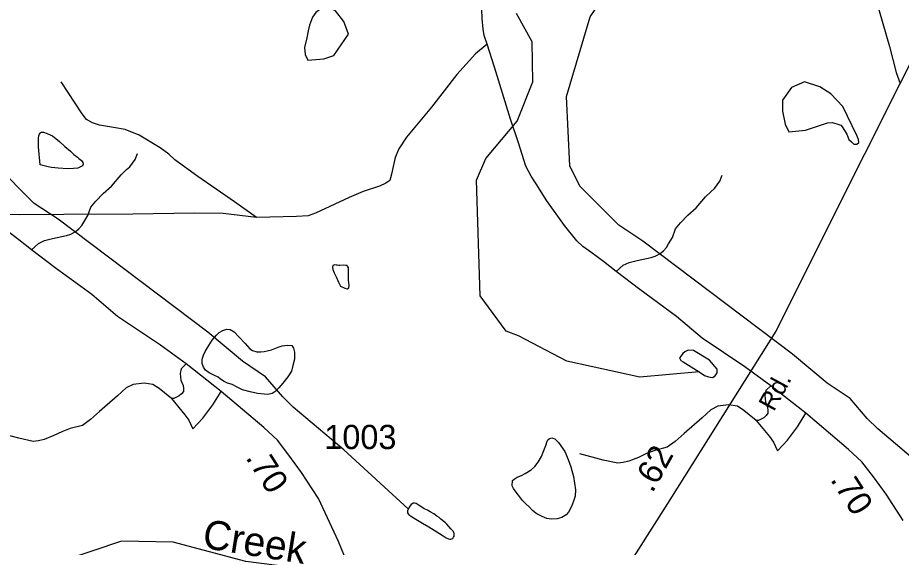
# Model space of a CAD drawing. Extents: x 2169602 to 2449496, y 721995 to 810662.
# Drawn here: x 2423288 to 2427846, y 774102 to 776836 of the extents above; entities that cross this region are included whole.
import ezdxf

# ---------------------------------------------------------------- set-up
doc = ezdxf.new("R2010")
doc.units = 0
doc.layers.add('Default', color=7, linetype='Continuous')

msp = doc.modelspace()

# ---------------------------------------------------------------- linework, layer by layer
at = {"layer": 'Default'}
msp.add_line((2425864.7, 776302), (2425944.5, 776503.9), dxfattribs=at)
for points in [[(2427640.5, 779422.3), (2427591.3, 779062.3), (2427535.3, 778712.1), (2427516.7, 778578.4), (2427504.5, 778500.4), (2427502.6, 778419.4), (2427510.4, 778310.1), (2427516.7, 778214.5), (2427544, 777933.6), (2427562.1, 777742.4), (2427596.2, 777432.2), (2427608.9, 777362.9), (2427641.1, 777218.5), (2427694.8, 777003.9), (2427785.5, 776686.8), (2427819.6, 776553.2), (2427839.6, 776497)], [(2425302.9, 774300.3), (2424970.5, 774604.8), (2424708.3, 774826.3), (2424654.8, 774879.8), (2424566.9, 774982.9), (2424448.3, 775063.2), (2424268.7, 775212.2), (2423497.4, 775796.1), (2423372.5, 775877.4), (2423171.6, 776078.3), (2423120.5, 776184.3), (2423102.5, 776542.2), (2423224.5, 776953.1), (2423439.6, 777270.1), (2423630.5, 777469.6), (2423745.5, 777664.1), (2423743.5, 778097), (2423708.6, 778330.7), (2423715.6, 778619.2), (2423864.4, 778803.2), (2423963.5, 778873.3), (2424546.4, 778992.6), (2424928.5, 779211.1), (2424994.5, 779219.6)], [(2428318.8, 774187.4), (2427986.3, 774492), (2427724.1, 774713.5), (2427670.6, 774767), (2427582.7, 774870.1), (2427464.2, 774950.3), (2427284.5, 775099.3), (2426513.2, 775683.2), (2426388.3, 775764.5), (2426187.4, 775965.5), (2426136.3, 776071.5), (2426118.3, 776429.4), (2426240.3, 776840.2), (2426455.4, 777157.3), (2426646.3, 777356.8), (2426761.3, 777551.3), (2426759.3, 777984.2), (2426724.4, 778217.9), (2426731.4, 778506.4), (2426880.3, 778690.3), (2426979.3, 778760.5), (2427562.3, 778879.8), (2427944.3, 779098.3), (2428010.3, 779106.8)], [(2427839.6, 776497), (2428817.5, 778427.6), (2428951.1, 778712), (2429024.4, 778863), (2429102.2, 779000.4)], [(2424993.8, 776751.1), (2424970, 776816.9), (2424927.2, 776871.9), (2424911.7, 776878.6), (2424897.3, 776878.5), (2424891.3, 776880.6), (2424879.2, 776882.5), (2424863.2, 776880.4), (2424847.2, 776878.4), (2424825.3, 776862.2), (2424809.5, 776838.2), (2424793.9, 776798), (2424785.9, 776768), (2424779.8, 776732), (2424768.1, 776681.8), (2424770.5, 776645.8), (2424784.7, 776616.1), (2424867.3, 776623), (2424918.7, 776640.1), (2424993.8, 776751.1)], [(2427855.1, 774241.4), (2427767.1, 774376.1), (2427702.5, 774465.9), (2427643.2, 774543.2), (2427573.2, 774607.8), (2427354, 774794.6), (2427172.6, 774936.5), (2427039.7, 775033.5), (2426818.9, 775181.6), (2426685.9, 775293.9), (2426496.9, 775432.4), (2426375.2, 775525.6), (2426309.7, 775576.8), (2426243.7, 775626), (2426203.6, 775655.7), (2426172.5, 775684.2), (2426109.1, 775763.2), (2426017.1, 775891.4), (2425962.1, 775978.8), (2425936.8, 776018.3), (2425909.6, 776070.1), (2425870.8, 776189.2), (2425830, 776311.6), (2425781.5, 776468.9), (2425747.1, 776580.9), (2425708.9, 776698.4), (2425694.7, 776744.7), (2425689.5, 776777.1), (2425683.1, 776831.4), (2425682.4, 776880)], [(2425944.5, 776503.9), (2425942.4, 776710.5), (2425861.2, 776857.6)], [(2425708.9, 776698.4), (2425649.6, 776649.9), (2425552.6, 776542.1), (2425423.3, 776373.3), (2425294, 776218.8), (2425254.5, 776159.6), (2425234.7, 776114.7), (2425224, 776068), (2425216.8, 776028.5), (2425207.8, 775996.1), (2425186.3, 775981.8), (2425153.9, 775965.6), (2425069.5, 775938.7), (2424997.7, 775908.1), (2424823.5, 775827.3), (2424785.7, 775812.9), (2424726.5, 775809.3), (2424519.9, 775804)], [(2424519.9, 775804), (2424406.8, 775884.8), (2424216.4, 776015.9), (2424097.9, 776102.1), (2424067.3, 776130.8), (2424022.4, 776165), (2423914.7, 776229.6), (2423842.8, 776258.3), (2423781.8, 776269.1), (2423709.9, 776281.7), (2423674, 776292.5), (2423643.5, 776310.4), (2423620.1, 776339.2), (2423512.4, 776504.4)], [(2426240.2, 773666.6), (2426305.6, 773801.2), (2426653.4, 774347.5), (2427200.2, 775218.7), (2427304.5, 775426.5), (2427657.2, 776133.7), (2427839.6, 776497)], [(2427464.5, 776292.4), (2427489.4, 776294.7), (2427513.3, 776288.2), (2427533.5, 776281), (2427541.5, 776273), (2427564.7, 776234.7), (2427576.2, 776207.2), (2427588.5, 776194.9), (2427600.9, 776182.6), (2427616.1, 776183.3), (2427626.2, 776191.3), (2427624.7, 776206.4), (2427616.8, 776227.4), (2427544.1, 776377.2), (2427482.3, 776442.6), (2427425, 776479.4), (2427347.3, 776504), (2427278.8, 776475.3), (2427232.7, 776409.9), (2427232.7, 776352.7), (2427247, 776287.1), (2427265.5, 776246.4), (2427351.4, 776254.6), (2427464.5, 776292.4)], [(2425674.4, 775400.7), (2425654.5, 775998.1), (2425703.5, 776108.6), (2425864.7, 776302)], [(2423395.7, 776168.5), (2423395.9, 776174.5), (2423395.5, 776192.4), (2423395.2, 776214.4), (2423397.7, 776226.1), (2423399.6, 776234.4), (2423403.4, 776240.3), (2423409.2, 776244.3), (2423421.1, 776244.5), (2423439.3, 776238.6), (2423467, 776226.6), (2423503.3, 776196.8), (2423531.8, 776171), (2423559.7, 776147.4), (2423577.9, 776129.6), (2423596, 776115.5), (2423604, 776109.4), (2423616.3, 776099.4), (2423624.1, 776087.7), (2423626.1, 776079.7), (2423622.2, 776071.7), (2423612.4, 776065.5), (2423598.2, 776059.6), (2423576.1, 776057.2), (2423546.4, 776055.2), (2423496.5, 776059.1), (2423462.3, 776062.7), (2423444.3, 776066.6), (2423418.4, 776072.6), (2423404.3, 776076.3), (2423395.7, 776168.5)], [(2423359.4, 775638.4), (2423395.6, 775670.8), (2423426.6, 775685.1), (2423468.1, 775695.4), (2423539.3, 775711), (2423561.3, 775718.7), (2423584.6, 775730.4), (2423602.7, 775745.9), (2423618.3, 775762.7), (2423629.9, 775780.9), (2423649.4, 775814.5), (2423664.9, 775858.6), (2423690.8, 775889.6), (2423729, 775929.1), (2423771.7, 775966.7), (2423820.9, 776024.9), (2423849.4, 776052.1), (2423866.2, 776066.4), (2423894.1, 776104.6), (2423905.7, 776135.7)], [(2426375.2, 775525.6), (2426411.4, 775558), (2426442.5, 775572.2), (2426483.9, 775582.6), (2426555.1, 775598.1), (2426577.1, 775605.9), (2426600.4, 775617.5), (2426618.6, 775633.1), (2426634.1, 775649.9), (2426645.8, 775668), (2426665.2, 775701.7), (2426680.7, 775745.7), (2426706.6, 775776.8), (2426744.8, 775816.3), (2426787.5, 775853.9), (2426836.7, 775912.1), (2426865.2, 775939.3), (2426882.1, 775953.6), (2426909.9, 775991.7), (2426921.6, 776022.8)], [(2424519.9, 775804), (2424347.5, 775825.5), (2424198.4, 775827.3), (2423882.3, 775821.9), (2423526.7, 775820.1), (2423298.6, 775818.3), (2423059.8, 775825.5)], [(2425697.7, 772869.1), (2425527.7, 773063.3), (2425457.1, 773168.9), (2425370.9, 773283.8), (2425272.1, 773407.8), (2425185.9, 773531.7), (2425128.5, 773646.6), (2425088.9, 773759.8), (2425035.1, 773905.3), (2424943.5, 774133.3), (2424839.3, 774354.3), (2424751.3, 774489), (2424686.6, 774578.8), (2424627.4, 774656), (2424557.3, 774720.6), (2424338.2, 774907.4), (2424156.8, 775049.3), (2424023.9, 775146.3), (2423803.1, 775294.4), (2423670.1, 775406.7), (2423481, 775545.2), (2423359.4, 775638.4), (2423293.9, 775689.6), (2423227.9, 775738.8)], [(2424774.4, 773990.1), (2424465.4, 774029.1), (2424090.3, 774128.7), (2423823.3, 774134.1), (2423374.3, 773982.6), (2422916.4, 773886.9), (2422209.4, 773809.5), (2422075.3, 773874.5), (2421925.4, 774025.2), (2421657.4, 774122.5), (2421523.3, 774220.4), (2421372.4, 774436.7), (2420970.3, 774809.1), (2420728.3, 774958.3), (2420369.5, 775113.2), (2420026.4, 775369.6), (2419492.5, 775436.2), (2419109.4, 775542.4), (2418789.5, 775679)], [(2424994, 775487), (2424994.2, 775510.9), (2424994.2, 775531.2), (2424994, 775545), (2424989.7, 775552.9), (2424987.8, 775556.8), (2424979.8, 775556.8), (2424966.1, 775558.9), (2424949.9, 775556.5), (2424944, 775556.6), (2424936, 775558.6), (2424930, 775558.7), (2424921.8, 775560.7), (2424917.9, 775558.5), (2424913.8, 775556.3), (2424912.2, 775548.4), (2424913.8, 775536.4), (2424920.2, 775518.4), (2424930.2, 775498.7), (2424942.5, 775470.8), (2424952.4, 775450.7), (2424976.1, 775440.5), (2424987.3, 775436.5), (2424995.8, 775441.8), (2424998.4, 775452.9), (2424994.4, 775480.9), (2424994, 775487)], [(2425871.7, 775193.3), (2425808.5, 775217.6), (2425674.4, 775400.7)], [(2424370.1, 774950.4), (2424352.2, 774958.4), (2424333.8, 774970.1), (2424321.9, 774979.9), (2424300.1, 774991.8), (2424276.2, 775003.5), (2424255.9, 775017.5), (2424246, 775031.6), (2424239.9, 775051.6), (2424239.2, 775073.6), (2424245.6, 775093.7), (2424255.4, 775113.7), (2424273.1, 775143.5), (2424290.9, 775171.6), (2424312.6, 775198), (2424327, 775212), (2424346.5, 775222.1), (2424366.6, 775228.3), (2424384.6, 775226.4), (2424404.7, 775214.5), (2424428.9, 775188.5), (2424461.1, 775154.9), (2424485.3, 775126.9), (2424499.5, 775119.1), (2424521, 775111.3), (2424541.3, 775111.1), (2424559.1, 775113.3), (2424575.1, 775117.3), (2424597.1, 775121.3), (2424630.9, 775135.7), (2424653, 775141.6), (2424678.9, 775145.9), (2424701.2, 775144.1), (2424711.1, 775130), (2424715.2, 775110.4), (2424715, 775074.3), (2424707.6, 775040.1), (2424700, 775012.1), (2424681.7, 774981.9), (2424656.1, 774949.8), (2424634.2, 774925.9), (2424614.3, 774905.8), (2424600.7, 774895.7), (2424578.8, 774891.7), (2424558.7, 774893.5), (2424524.5, 774897.1), (2424486.7, 774905.2), (2424448.4, 774914.6), (2424420.5, 774928.6), (2424394.3, 774942.3), (2424376.2, 774948.3), (2424370.1, 774950.4)], [(2426802.7, 775008.3), (2426496.4, 774980.4), (2426120.4, 775063.6), (2425871.7, 775193.3)], [(2426774, 775118.9), (2426745.9, 775120.3), (2426729.4, 775111.6), (2426719.6, 775102.8), (2426709.9, 775091.1), (2426702.1, 775080.4), (2426708.9, 775065.8), (2426720.5, 775059), (2426802.7, 775008.3), (2426831.6, 774989.9), (2426852.1, 774982.1), (2426872.5, 774979.2), (2426885.6, 774987.8), (2426896.9, 775002.6), (2426895.9, 775022), (2426856.5, 775068.3), (2426774, 775118.9)], [(2424156.8, 775049.3), (2424131.7, 775024.2), (2424126.3, 774999), (2424129.9, 774964.9), (2424140.7, 774938), (2424142.4, 774921.8), (2424142.4, 774907.4), (2424133.5, 774894.9), (2424120.9, 774884.1), (2424094, 774869.7), (2424081.4, 774869.7)], [(2424081.4, 774869.7), (2424018.5, 774921.8), (2423984.4, 774943.3), (2423939.5, 774950.5), (2423883.8, 774943.3), (2423847.9, 774925.4), (2423803, 774884.1), (2423709.6, 774803.3), (2423662.9, 774762), (2423621.6, 774731.4), (2423558.7, 774715.3), (2423515.6, 774699.1), (2423474.3, 774679.3), (2423424, 774659.6), (2423395.3, 774652.4), (2423368.4, 774648.8), (2423292.9, 774665), (2423172.6, 774697.3)], [(2427172.6, 774936.5), (2427147.5, 774911.3), (2427142.1, 774886.2), (2427145.7, 774852.1), (2427156.5, 774825.1), (2427158.3, 774809), (2427158.3, 774794.6), (2427149.3, 774782), (2427136.7, 774771.3), (2427109.8, 774756.9), (2427097.2, 774756.9)], [(2424190.9, 774713.5), (2424243, 774769.1), (2424295.1, 774837.4), (2424338.2, 774907.4)], [(2424081.4, 774869.7), (2424149.6, 774787.1), (2424171.2, 774758.4), (2424190.9, 774713.5)], [(2427097.2, 774756.9), (2427034.3, 774809), (2427000.2, 774830.5), (2426955.3, 774837.7), (2426899.6, 774830.5), (2426863.7, 774812.6), (2426818.8, 774771.3), (2426725.4, 774690.4), (2426678.7, 774649.1), (2426637.4, 774618.6), (2426574.6, 774602.4), (2426531.5, 774586.3), (2426490.2, 774566.5), (2426439.9, 774546.7), (2426411.1, 774539.6), (2426384.2, 774536), (2426308.8, 774552.1), (2426188.4, 774584.5)], [(2427206.8, 774600.6), (2427258.8, 774656.3), (2427310.9, 774724.6), (2427354, 774794.6)], [(2427097.2, 774756.9), (2427165.5, 774674.3), (2427187, 774645.5), (2427206.8, 774600.6)], [(2425965.4, 774275.7), (2425961.3, 774279.5), (2425943.2, 774293.2), (2425927.2, 774309.5), (2425906.7, 774329.2), (2425891.1, 774345), (2425871.3, 774371), (2425858.5, 774386.8), (2425844.8, 774406.7), (2425838.6, 774420.6), (2425840.5, 774446.7), (2425848.5, 774454.8), (2425864.3, 774465), (2425886, 774473.1), (2425906.3, 774483), (2425936, 774503.2), (2425955.7, 774519.3), (2425971.9, 774541.6), (2425989.6, 774571.8), (2426001.5, 774601.6), (2426011.7, 774627.7), (2426019.1, 774649.7), (2426023, 774657.6), (2426031.2, 774663.7), (2426043.5, 774667.9), (2426059.5, 774661.8), (2426077.3, 774644.1), (2426109.7, 774596.2), (2426127.8, 774556.2), (2426141.7, 774518.4), (2426154.4, 774468.6), (2426160.6, 774434.4), (2426164.7, 774398.5), (2426162.8, 774366.7), (2426155, 774340.7), (2426145, 774312.7), (2426129.2, 774284.6), (2426117.5, 774270.6), (2426095.6, 774256.4), (2426071.6, 774250.3), (2426041.4, 774248), (2426017.5, 774252), (2425993.7, 774261.7), (2425969.3, 774273.5), (2425965.4, 774275.7)], [(2425305.2, 774304.9), (2425299.3, 774292.8), (2425299.3, 774285.1), (2425299.5, 774281), (2425301.5, 774275), (2425307.7, 774268.8), (2425313.8, 774265), (2425341.9, 774247), (2425375.5, 774227.3), (2425409.6, 774207.5), (2425463.9, 774173.8), (2425482, 774161.8), (2425498.6, 774151.9), (2425510.3, 774146.1), (2425516.4, 774144), (2425522.4, 774144.3), (2425526.1, 774146.1), (2425532.4, 774148), (2425535.9, 774154.4), (2425540, 774160.3), (2425540, 774168.4), (2425540, 774174.1), (2425534.1, 774186.3), (2425521.5, 774198), (2425501.7, 774222.1), (2425493.9, 774228.1), (2425471.5, 774247.7), (2425461.5, 774255.7), (2425449.6, 774263.6), (2425433.8, 774275.7), (2425415.3, 774285.4), (2425401.4, 774293.6), (2425385.4, 774301.3), (2425367.3, 774313.3), (2425359.3, 774319), (2425349.3, 774325), (2425345.2, 774328.8), (2425341.5, 774329), (2425335.6, 774331.1), (2425331.3, 774330.9), (2425327.4, 774331.1), (2425323.3, 774326.9), (2425317.5, 774322.9), (2425311.6, 774314.9), (2425307.5, 774310.6), (2425305.2, 774304.9)]]:
    msp.add_lwpolyline(points, dxfattribs=at)

# ---------------------------------------------------------------- texts
for s, height, rotation, p in [('Rd.', 95, 61.432, (2427188.4, 774799.4)), ('.62', 125, 61.0263, (2426561.9, 774378.9)), ('.70', 125, 302.4621, (2424461.1, 774565.2)), ('.70', 125, 302.4621, (2427477, 774452.4)), ('Creek', 150, 350.928, (2424235.4, 774100.8))]:
    msp.add_text(s, height=height, rotation=rotation, dxfattribs=at).set_placement(p)
msp.add_text('1003', height=125, dxfattribs=at).set_placement((2424869.8, 774609.5))

doc.saveas('drawing.dxf')
